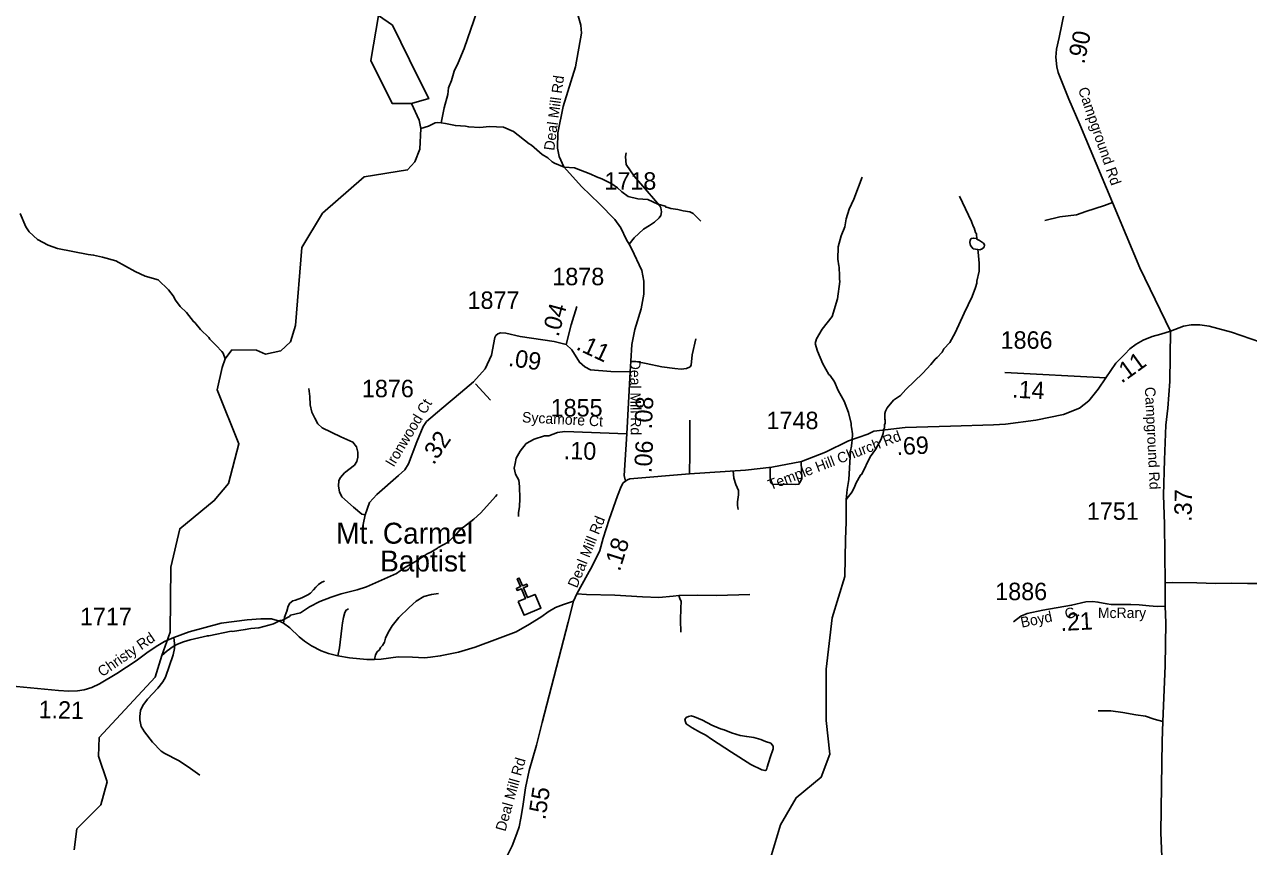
# Model space of a CAD drawing. Extents: x 1159738 to 1321356, y 736314 to 882035.
# Drawn here: x 1276801 to 1285565, y 774435 to 780324 of the extents above; entities that cross this region are included whole.
import ezdxf

# ---------------------------------------------------------------- set-up
doc = ezdxf.new("R2010")
doc.units = 0
for name, color, linetype in [('Exist Cultural Church CELL', 7, 'Continuous'), ('Exist Cultural Church Label', 7, 'Continuous'), ('Exist Hydrographic Misc Water Feature', 7, 'Continuous'), ('Exist Hydrographic Pond Over 1500 Sq Ft', 7, 'Continuous'), ('Exist Road Non-System Type 51', 7, 'Continuous'), ('Exist Road Secondary Mileage Hundredths English Label', 7, 'Continuous'), ('Exist Road Secondary Type 51 Attributed', 7, 'Continuous'), ('Exist Road Secondary Type 51 Label', 7, 'Continuous'), ('Exist Road Secondary Type 51 Number Label', 7, 'Continuous')]:
    doc.layers.add(name, color=color, linetype=linetype)

msp = doc.modelspace()

# ---------------------------------------------------------------- linework, layer by layer
at = {"layer": 'Exist Cultural Church CELL'}
msp.add_lwpolyline([(1280336.4, 776189.9), (1280388.7, 776212.4), (1280358.7, 776282.4), (1280329.3, 776269.8), (1280323, 776284.5), (1280352.4, 776297.1), (1280328.7, 776352.4), (1280343.5, 776358.7), (1280367.2, 776303.4), (1280396.6, 776316), (1280402.9, 776301.3), (1280373.5, 776288.7), (1280403.5, 776218.8), (1280456.5, 776241.4), (1280498.4, 776143.5), (1280378.4, 776092.1)], close=True, dxfattribs=at)
at = {"layer": 'Exist Hydrographic Misc Water Feature'}
for points in [[(1279784.9, 779619), (1279805.7, 779727.7), (1279832.4, 779823), (1279837.7, 779870.8), (1279859.1, 779922.2), (1279877, 779989.6), (1279906.6, 780048.8), (1279949.5, 780151.5), (1280041, 780420.8)], [(1277156.4, 774412.5), (1277176.4, 774563), (1277347.4, 774733.6), (1277393.5, 774900.1), (1277330.5, 775081.9), (1277334.4, 775216.4), (1277736.4, 775648.2), (1277783.8, 775804.8), (1277844.5, 775971), (1277847.5, 776437.1), (1277912.5, 776711.5), (1278159.5, 776913.3), (1278262.5, 777036.1), (1278336.4, 777320.1), (1278179.4, 777707.3), (1278216.7, 777866.3), (1278237.8, 777929.3), (1278286.5, 777994.1), (1278461.5, 777990.6), (1278527.4, 777962.9), (1278636.4, 777987), (1278704.5, 778051.3), (1278740.5, 778168.8), (1278787.4, 778725.8), (1278935.5, 778972.3), (1279233.4, 779232.3), (1279543.5, 779281.8), (1279595.4, 779339.9), (1279630.4, 779431.1), (1279639.7, 779579.4), (1279627.4, 779638), (1279571.4, 779757.2)], [(1279639.7, 779579.4), (1279694.1, 779596.9), (1279740.7, 779619.6), (1279758.8, 779623.1), (1279784.9, 779619)], [(1279784.9, 779619), (1279814.5, 779615.5), (1279886.2, 779599.5), (1279958.1, 779595.4), (1279982, 779590.7), (1280061.8, 779586.4), (1280130.5, 779592.2), (1280229.9, 779587.6), (1280301.1, 779557.6), (1280414.6, 779468.3), (1280430.4, 779459.9), (1280508.5, 779393.6), (1280547.9, 779368.5), (1280579.1, 779339.7), (1280594.9, 779331.2), (1280666.1, 779303.2), (1280738, 779297.1), (1280856.7, 779251.7), (1280896.2, 779232.6), (1280935.9, 779219.4), (1281006.9, 779183.4), (1281046.1, 779154.3), (1281077.2, 779125.4), (1281124.4, 779092.1), (1281192, 779076.1), (1281263.7, 779070.1), (1281334.9, 779036), (1281390.5, 779022.4), (1281392.3, 779016.4), (1281406.3, 779012), (1281430, 779005.3), (1281477.9, 778999.9), (1281517.6, 778988.8), (1281565.4, 778981.4), (1281589.1, 778970.8), (1281643.6, 778915.3)], [(1282685.3, 776921.3), (1282690.5, 776993.7), (1282704.5, 777065.2), (1282714.2, 777268.9), (1282723.1, 777304.6), (1282723.8, 777328.6), (1282728.2, 777344.5), (1282729.6, 777392.4), (1282722.9, 777440.6), (1282719.1, 777448.7), (1282719.6, 777464.7), (1282701.8, 777545.2), (1282670.1, 777626.1), (1282626.2, 777703.3), (1282599.9, 777764.1), (1282569.8, 777809.4), (1282561.3, 777817.1), (1282517.4, 777894.4), (1282478, 777983.5), (1282463.5, 778039.9), (1282472.3, 778071.7), (1282512.3, 778142.5), (1282584.9, 778232.4), (1282621.3, 778358.8), (1282639.8, 778482.7), (1282636.3, 778498.8), (1282637.6, 778546.8), (1282634, 778562.9), (1282634.7, 778586.9), (1282630.9, 778595), (1282624.3, 778643.1), (1282626.7, 778731.1), (1282648.9, 778810.4), (1282674.7, 778873.7), (1282684.8, 778931.1), (1282706.2, 779000.8), (1282740.1, 779071.8), (1282798.6, 779230.1)], [(1283620.8, 778787.2), (1283617.2, 778823.9), (1283609.7, 778834.9), (1283600.7, 778867.1), (1283593, 778879.3), (1283582, 778911.7), (1283497, 779094.1)], [(1278237.8, 777929.3), (1278222.6, 777969.6), (1278212.9, 777981.8), (1278174.1, 778024.9), (1278127.4, 778070.2), (1278119.7, 778082.4), (1278061.2, 778138.1), (1278019.8, 778188.7), (1278010.8, 778195.6), (1277960.6, 778261), (1277915.8, 778304.2), (1277883, 778349.2), (1277865.8, 778379.7), (1277831.1, 778422.7), (1277757, 778494.7), (1277663.7, 778521.4), (1277592.7, 778555.4), (1277454.8, 778631.4), (1277359.4, 778658.1), (1277295.9, 778672), (1277256, 778677.1), (1277037.1, 778719.3), (1276969.2, 778744.3), (1276894.8, 778783.4), (1276834.4, 778839.1), (1276809.4, 778875.8), (1276770, 778970.9)], [(1283628.2, 778711.3), (1283594, 778717.7), (1283575, 778742), (1283570.1, 778763.5), (1283572.9, 778779.3), (1283580.5, 778790.1), (1283596.4, 778794.5), (1283615.3, 778790.4), (1283620.8, 778787.2)], [(1283620.8, 778787.2), (1283640, 778776.3), (1283667.6, 778757.3), (1283674, 778746.2), (1283672.4, 778729.1), (1283658.6, 778716.7), (1283641.4, 778710.4), (1283628.2, 778711.3)], [(1282685.3, 776921.3), (1282726.1, 776976.6), (1282747.2, 777016), (1282755.8, 777039.7), (1282788, 777096), (1282797.5, 777102.5), (1282855.6, 777226.1), (1282894.5, 777279.8), (1282934.6, 777354.6), (1282949.7, 777394.1), (1282954.6, 777426), (1282958.8, 777433.9), (1282959.4, 777457.8), (1282963.6, 777465.7), (1282964.3, 777489.7), (1282960.5, 777497.8), (1282961.7, 777537.8), (1282966.1, 777553.6), (1282978.8, 777577.2), (1283022.3, 777632), (1283073.2, 777666.5), (1283110.4, 777709.4), (1283233.7, 777825.9), (1283291.5, 777888.2), (1283322.6, 777927.3), (1283336.9, 777938.9), (1283372, 777977.9), (1283384.6, 778001.5), (1283425.7, 778046.8), (1283465.8, 778115.2), (1283529.8, 778257.3), (1283587.1, 778375.6), (1283610.8, 778438.9), (1283619.7, 778470.6), (1283620.1, 778486.6), (1283636.1, 778558.2), (1283636.6, 778613.7), (1283629.9, 778694.3), (1283628.2, 778711.3)], [(1277783.8, 775804.8), (1277821.3, 775837.5), (1277864.2, 775868.3), (1277896.7, 775885.4), (1277939.1, 775902.1), (1277987.6, 775916.7), (1278110.8, 775945.9), (1278120.4, 775944.9), (1278280.8, 775977.6), (1278289.3, 775976.1), (1278381.6, 775989.4), (1278421.9, 775998.3), (1278478.1, 776002.6), (1278550.6, 776020.6), (1278582.9, 776031.7), (1278631.5, 776054.3), (1278647.7, 776057.8), (1278697.5, 776082.9), (1278704.6, 776092.1), (1278777.1, 776110), (1278842.3, 776152.2), (1278915.4, 776190.1), (1278996.3, 776221.7), (1279069, 776245.7), (1279181.7, 776274.4), (1279250.4, 776296.4), (1279465, 776390.3), (1279518.1, 776428.7), (1279611.6, 776484.1), (1279683, 776532), (1279709.3, 776543.2), (1279757.9, 776572.1), (1279762.3, 776577.7), (1279835.3, 776615.6), (1279897.1, 776677.8), (1279930.2, 776716.8), (1279944.3, 776722.4), (1280017.9, 776780.3), (1280067.3, 776824.9), (1280174.5, 776941.8), (1280185, 776957.5)], [(1282049.5, 774041.7), (1282213.5, 774589.9), (1282326.5, 774784.6), (1282505.5, 774932), (1282567.6, 775098.2), (1282540.5, 775338.3), (1282540.5, 775706), (1282583.6, 776072.8), (1282674.5, 776369.7), (1282680.5, 776635.4), (1282685.3, 776762.3), (1282685.3, 776921.3)], [(1282144.5, 775175.4), (1282161.1, 775154), (1282160.7, 775136), (1282141.2, 775072.4), (1282118.1, 775003.3), (1282113.2, 774984.3), (1282104, 774980), (1282081.6, 774984), (1282001.6, 775022), (1281863.2, 775111), (1281720.4, 775203.4), (1281678.4, 775232.6), (1281640.5, 775251.5), (1281581.8, 775286.8), (1281538.6, 775314.8), (1281533.4, 775328.4), (1281528.2, 775346.6), (1281538.6, 775358.7), (1281554.6, 775367.2), (1281573.8, 775371.3), (1281597.3, 775365), (1281656.2, 775341), (1281721.7, 775305.7), (1281785.2, 775279.3), (1281810.9, 775271.9), (1281864.3, 775250.4), (1281925.7, 775230.8), (1281972.8, 775222.8), (1282022.1, 775217.1), (1282073.5, 775202.3), (1282106.9, 775188), (1282144.5, 775175.4)]]:
    msp.add_lwpolyline(points, dxfattribs=at)
at = {"layer": 'Exist Hydrographic Pond Over 1500 Sq Ft'}
msp.add_lwpolyline([(1279571.4, 779757.2), (1279434.1, 779757), (1279279.5, 780065.1), (1279335.7, 780389.4), (1279435.4, 780318.1), (1279617.2, 779949.4), (1279695, 779793.6), (1279571.4, 779757.2)], dxfattribs=at)
at = {"layer": 'Exist Road Non-System Type 51'}
msp.add_line((1280029.1, 777749.4), (1280137.1, 777632.4), dxfattribs=at)
for points in [[(1281131.2, 778750.9), (1281167.1, 778795.3), (1281232.6, 778858.2), (1281275.1, 778883.1), (1281312, 778909), (1281346.1, 778938.6), (1281357.2, 778955.2), (1281362.7, 778982.9), (1281358.1, 779010.6), (1281349.8, 779025.4), (1281259.4, 779130.7), (1281165.2, 779237.4), (1281108.9, 779321.5), (1281106.2, 779347.9), (1281103.5, 779378.4), (1281109, 779405.2)], [(1284592.1, 779048.2), (1284534.6, 779028.3), (1284401.3, 778983.9), (1284333.5, 778961.7), (1284215, 778945.6), (1284106.5, 778919.7)], [(1281143.2, 777913.1), (1281177.6, 777910.4), (1281253, 777894.5), (1281365.5, 777870.7), (1281456.8, 777858.8), (1281501.8, 777856.1), (1281540.2, 777858.8), (1281566.7, 777870.7), (1281573.3, 777883.9), (1281581.2, 777956.8), (1281607.7, 778072)], [(1279240.5, 776811.8), (1279216.7, 776817.5), (1279157.1, 776865.5), (1279071.9, 776941.7), (1279056.2, 776977.3), (1279049.5, 777017), (1279052, 777058.4), (1279062.8, 777079.1), (1279092.6, 777112.3), (1279162.8, 777168), (1279180.2, 777192.9), (1279186.8, 777225.2), (1279186.8, 777261.6), (1279178.6, 777299.7), (1279152.9, 777332.8), (1279065.2, 777369.2), (1278932.8, 777433.8), (1278901.8, 777463.2), (1278878.6, 777502.9), (1278858.7, 777547.7), (1278847.2, 777599.8), (1278843, 777658.6), (1278837.2, 777716.1)], [(1281561.8, 777104.2), (1281564.2, 777249.1), (1281564.2, 777490.7)], [(1280554.4, 777377.8), (1280523.2, 777377.9), (1280451.3, 777354.4), (1280394.1, 777322.1), (1280350.1, 777267.8), (1280320.7, 777216.4), (1280314.8, 777178.2), (1280306, 777145.9), (1280316.3, 777103.3), (1280339.8, 777060.8), (1280345.7, 777015.2), (1280347.1, 776928.6), (1280345.7, 776869.9), (1280338.3, 776828.7), (1280336.9, 776800.8)], [(1282140.5, 777147), (1282139.4, 777090.6), (1282141.6, 777047.8), (1282147.3, 777038.8), (1282157.4, 777029.8), (1282292.6, 777030.9), (1282323, 777028.6), (1282345.5, 777032), (1282357.9, 777050), (1282366.9, 777072.6), (1282363.5, 777131.2), (1282362.3, 777186.1)], [(1281875.8, 777125.6), (1281880.3, 777074.8), (1281895, 777029.8), (1281914.1, 776986.9), (1281914.1, 776955.4), (1281905.1, 776903.5), (1281906.2, 776878.7), (1281911.9, 776850.5)], [(1278655.5, 776035.1), (1278662, 776077.8), (1278678.4, 776120.4), (1278689.4, 776156.5), (1278700.3, 776178.4), (1278721.1, 776195.9), (1278741.8, 776201.4), (1278785.5, 776216.7), (1278830.3, 776237.5), (1278847.8, 776249.5), (1278870.8, 776273.5), (1278885.7, 776292.8), (1278905.4, 776311.4), (1278930.5, 776328.9), (1278949.1, 776335.5)], [(1284969.4, 776324.5), (1285017.9, 776326.1), (1285195.2, 776324.5), (1285330.1, 776320), (1285442.3, 776321.5), (1285559, 776320), (1285692.4, 776320), (1285793.9, 776312.4), (1285828.8, 776300.3), (1285925.8, 776295.7)], [(1279765.1, 776248.4), (1279714.6, 776240.2), (1279660.4, 776226.4), (1279604.3, 776194.2), (1279555.6, 776148.2), (1279482.1, 776075.5), (1279434.3, 776016.7), (1279405.8, 775968.9), (1279386.5, 775928.4), (1279377.4, 775899), (1279364.5, 775876), (1279349.8, 775860.3), (1279343.4, 775844.7), (1279325.1, 775831.2), (1279314.1, 775808.3), (1279305.8, 775775.1)], [(1280755.6, 776245.4), (1280824.6, 776241.3), (1281027.5, 776237.2), (1281224.9, 776225.1), (1281342.6, 776219.6), (1281445.4, 776229.1), (1281487, 776233.3)], [(1281487, 776233.3), (1281620.8, 776236), (1281756.1, 776233.3), (1281995, 776240)], [(1281487, 776233.3), (1281493.2, 776213), (1281504, 776190), (1281501.3, 776142.6), (1281497.3, 776057.3), (1281500, 775970.7)], [(1279121.7, 776139.1), (1279104.2, 776129.3), (1279094.4, 776112.9), (1279084.6, 776076.8), (1279076.9, 776038.5), (1279073.7, 775999.1), (1279055.1, 775859.2), (1279045.2, 775801.2)], [(1277869.2, 775932), (1277875.5, 775890.7), (1277874.4, 775853.5), (1277864.6, 775809.8), (1277811.4, 775648.7), (1277791.7, 775615.9), (1277754.6, 775570), (1277681.4, 775490.1), (1277647.5, 775446.4), (1277632.2, 775409.2), (1277626.7, 775367.7), (1277626.7, 775343.6), (1277635.5, 775296), (1277659.6, 775257.7), (1277716.4, 775182.3), (1277779.8, 775117.8), (1277805.8, 775101.6), (1277903, 775051.3), (1277971.9, 775006.5), (1278056, 774947.4)], [(1284951, 775330.5), (1284889.3, 775348.6), (1284827.4, 775369.2), (1284759.3, 775379.6), (1284664.4, 775396.1), (1284579.8, 775406.4), (1284530.3, 775408.5), (1284489, 775408.5)]]:
    msp.add_lwpolyline(points, dxfattribs=at)
at = {"layer": 'Exist Road Secondary Type 51 Attributed'}
msp.add_line((1284543, 777792.8), (1283820, 777830.3), dxfattribs=at)
for points in [[(1280765.9, 780387), (1280783.9, 780319.3), (1280789.8, 780261.5), (1280745.5, 780019.6), (1280657.7, 779735.8), (1280620, 779548.1), (1280618.1, 779438.5), (1280629.4, 779378.9), (1280661.5, 779303.3), (1280789.6, 779163), (1280917.1, 779038.3), (1281027.4, 778927.8), (1281069.9, 778868.3), (1281110.7, 778782.4), (1281131.2, 778750.9), (1281147.3, 778718.8), (1281220, 778561.9), (1281235.1, 778486.3), (1281235.1, 778392.7), (1281216.2, 778288.3), (1281170.9, 778138), (1281149.4, 778031.1), (1281143.2, 777913.1), (1281138, 777835.9)], [(1284248.2, 780416.6), (1284208.7, 780231.9), (1284190.4, 780147), (1284184.6, 780090), (1284192.3, 780021.5), (1284202.9, 779979), (1284279.3, 779789.5), (1284357.9, 779607.2), (1284592.1, 779048.2), (1284787.2, 778579.8), (1285006.7, 778127.5)], [(1280680.5, 778032.1), (1280715.6, 778172), (1280755.1, 778305)], [(1285650.9, 778048.9), (1285443.2, 778119.8), (1285345.6, 778145.4), (1285284, 778163.4), (1285217.2, 778173.7), (1285155.6, 778173.7), (1285099.1, 778163.4), (1285006.7, 778127.5)], [(1280168.6, 778081.7), (1280145.1, 777956.3), (1280098.2, 777857.6), (1280016.2, 777764.3), (1279922.7, 777685.6), (1279788.7, 777574.1), (1279679.6, 777479.9), (1279656.4, 777443.5), (1279609.3, 777334.4), (1279550.5, 777177.9), (1279524.2, 777133.7), (1279477.9, 777092.3), (1279324.1, 776956.7), (1279270.3, 776898.8), (1279240.5, 776811.8), (1279224.8, 776743.1)], [(1280680.5, 778032.1), (1280593.2, 778054.4), (1280350.4, 778089.1), (1280246.6, 778113.5), (1280208, 778115.9), (1280188.9, 778108.7), (1280175.4, 778096), (1280168.6, 778081.7)], [(1285006.7, 778127.5), (1284938.5, 778106.1), (1284874.3, 778088.1), (1284810.1, 778062.4), (1284761.3, 778034.2), (1284715, 778000.8), (1284679.1, 777962.3), (1284614.9, 777898.1), (1284543, 777792.8)], [(1285006.7, 778127.5), (1285002.6, 777766.7), (1284988.2, 777574.7), (1284973.7, 777452.8), (1284963.4, 777205.1), (1284957.2, 776952.5), (1284963.4, 776744), (1284969.4, 776324.5), (1284969.5, 776158.4)], [(1281138, 777835.9), (1280998.7, 777838.3), (1280852.5, 777849.4), (1280812.8, 777870.6), (1280775.8, 777905), (1280718.9, 777992.4), (1280680.5, 778032.1)], [(1284543, 777792.8), (1284488.5, 777711.5), (1284421, 777629.3), (1284355.8, 777576.2), (1284239.9, 777530.3), (1284041.9, 777489.2), (1283824.7, 777460.2), (1283739, 777455.5), (1283432.4, 777445.8), (1283106.5, 777436.1), (1282882, 777412), (1282838.5, 777390.2), (1282700.9, 777341.9), (1282536.7, 777259.8), (1282364.4, 777192.5), (1282151.9, 777153.9), (1281962.4, 777131.3), (1281561.8, 777104.2), (1281135.6, 777069.5), (1281118, 777062.8), (1281103.2, 777051.9)], [(1281138, 777835.9), (1281114, 777392.5)], [(1281114, 777392.5), (1280670.7, 777407.6), (1280617.9, 777402.2), (1280554.4, 777377.8)], [(1281114, 777392.5), (1281095, 777092.5), (1281103.2, 777051.9)], [(1281103.2, 777051.9), (1281086.9, 777039.7), (1281073.4, 777015.4), (1281047.7, 776947.7), (1280986.8, 776777.2), (1280945, 776645.4), (1280919.3, 776556.1), (1280866.6, 776443.8), (1280831.4, 776384.2), (1280755.6, 776245.4), (1280732.7, 776192.6)], [(1276692.4, 775587.7), (1277043.9, 775553.8), (1277118.3, 775549.5), (1277180.5, 775551.7), (1277228.6, 775558.2), (1277281.8, 775574.3), (1277338.6, 775600.5), (1277462.6, 775673.9), (1277599.6, 775765.3), (1277676.1, 775822.2), (1277743.8, 775869.2), (1277803.9, 775905.3), (1277869.2, 775932), (1277979.6, 775973.1), (1278208.2, 776034.7), (1278394.4, 776059.1), (1278493.3, 776066.8), (1278570.3, 776065.8), (1278627.1, 776050.5), (1278655.5, 776035.1), (1278700.3, 776001.2), (1278767.3, 775936.9), (1278805.7, 775905.7), (1278854.9, 775873.9), (1278923.9, 775838.5), (1278976.7, 775819.3), (1279045.2, 775801.2), (1279127.2, 775787.6), (1279252.4, 775774.1), (1279305.8, 775775.1), (1279354.5, 775777.9), (1279477.1, 775794.3), (1279578.8, 775791.9), (1279664.6, 775786.5), (1279708.4, 775792.1), (1279777.8, 775801.1), (1279907.8, 775828.4), (1280028.3, 775864), (1280186.5, 775923.5), (1280321.8, 775973.6), (1280417.8, 776029.1), (1280504.3, 776083.2), (1280550.3, 776115.7), (1280603.1, 776146.8), (1280659.9, 776168.5), (1280732.7, 776192.6)], [(1280732.7, 776192.6), (1280693.4, 776043.7), (1280508.3, 775323), (1280467, 775161.7), (1280415.4, 774980.6), (1280388.8, 774855.2), (1280368.1, 774721.5), (1280354.4, 774637.8), (1280343.2, 774576), (1280326.2, 774528.3), (1280292.5, 774440.9), (1280128, 774110.4), (1280006.6, 773808.4), (1279954.5, 773693.4), (1279900, 773573.9), (1279829.5, 773438.7)], [(1284969.5, 776158.4), (1284910.5, 776154), (1284852.9, 776160.4), (1284781.2, 776166.9), (1284722.3, 776168.1), (1284582.8, 776168.1), (1284552, 776174.5), (1284486.7, 776186.1), (1284449.6, 776189.9), (1284399.7, 776187.4), (1284298.5, 776164.3), (1284092.4, 776128.4), (1283981.4, 776104.1), (1283935.3, 776086.2), (1283882.8, 776045.2)], [(1284969.5, 776158.4), (1284973.7, 776037.5), (1284967.5, 775729.8), (1284951, 775330.5), (1284946.9, 775190.1), (1284942.7, 774870.1), (1284936.5, 774532.8), (1284948, 774305.8), (1284955.1, 774121.9), (1284956.6, 773939.8), (1284948.9, 773598.9), (1284961.3, 773427.5), (1284975.7, 773344.9), (1285021.1, 773202.5), (1285138.6, 772860.8), (1285254.2, 772625.4), (1285320.2, 772507.7), (1285457.9, 772277.8), (1285602.4, 772077.6), (1285691.1, 771916.5), (1285765.4, 771761.6), (1285835.5, 771566.5), (1285864.4, 771394.3)]]:
    msp.add_lwpolyline(points, dxfattribs=at)

# ---------------------------------------------------------------- texts
at = {"layer": 'Exist Cultural Church Label'}
for s, p in [('Mt. Carmel ', (1279032.5, 776604.9)), ('Baptist', (1279347.6, 776405.7))]:
    msp.add_text(s, height=150, dxfattribs=at).set_placement(p)
at = {"layer": 'Exist Road Secondary Mileage Hundredths English Label'}
for s, rotation, p in [('.90', 77.981, (1284389.2, 780036.3)), ('.04', 74.75527, (1280623.8, 778081.7)), ('.11', 334.96748, (1280743.8, 777999.9)), ('.09', 351.76754, (1280260.5, 777878.9)), ('.11', 35.83784, (1284656.1, 777749.7)), ('.14', 357.0293, (1283870.3, 777651.3)), ('.08', 86.89384, (1281292, 777423.4)), ('.32', 55.90437, (1279730.2, 777164.1)), ('.69', 2.83199, (1283046.8, 777239)), ('.10', 358.65479, (1280661.2, 777210.7)), ('.06', 86.90709, (1281290, 777108.8)), ('.37', 88.58604, (1285157, 776760.6)), ('.18', 72.45161, (1281063.2, 776401.5)), ('.21', 2.93834, (1284221, 775979.2)), ('1.21', 358.70777, (1276900.3, 775355.5)), ('.55', 81.19891, (1280529.1, 774622.7))]:
    msp.add_text(s, height=125, rotation=rotation, dxfattribs=at).set_placement(p)
at = {"layer": 'Exist Road Secondary Type 51 Label'}
for s, rotation, p in [('Deal Mill Rd', 82.38289, (1280593.7, 779417.7)), ('Campground Rd', 289.0585, (1284343.5, 779860.2)), ('Deal Mill Rd', 270.52696, (1281136.6, 777922.2)), ('Campground Rd', 272.77122, (1284822.5, 777726.1)), ('Ironwood Ct', 59.03713, (1279443.5, 777149.1)), ('Sycamore Ct', 357.01221, (1280362.1, 777474.3)), ('Temple Hill Church Rd', 20.85249, (1282141.9, 776987.9)), ('Deal Mill Rd', 67.87517, (1280756.7, 776282.5)), ('Boyd', 11.81223, (1283941.7, 776002.4)), ('G.', 15.08112, (1284260.7, 776062.2)), ('Christy Rd', 34.53323, (1277356.9, 775647.7)), ('Deal Mill Rd', 74.24076, (1280243.9, 774539.4))]:
    msp.add_text(s, height=75, rotation=rotation, dxfattribs=at).set_placement(p)
msp.add_text('McRary', height=75, dxfattribs=at).set_placement((1284486.7, 776072.1))
at = {"layer": 'Exist Road Secondary Type 51 Number Label'}
for s, p in [('1718', (1280953, 779140.8)), ('1718', (1280953, 779140.8)), ('1718', (1280953, 779140.8)), ('1718', (1280953, 779140.8)), ('1718', (1280953, 779140.8)), ('1718', (1280953, 779140.8)), ('1718', (1280953, 779140.8)), ('1718', (1280953, 779140.8)), ('1878', (1280580.3, 778456.1)), ('1877', (1279973, 778286.7)), ('1866', (1283790.1, 778001.3)), ('1876', (1279216.8, 777653.9)), ('1855', (1280568.2, 777516.1)), ('1748', (1282114.3, 777425.3)), ('1751', (1284407.6, 776776.2)), ('1886', (1283751.7, 776200.3)), ('1717', (1277198, 776020.9))]:
    msp.add_text(s, height=125, dxfattribs=at).set_placement(p)

doc.saveas('drawing.dxf')
